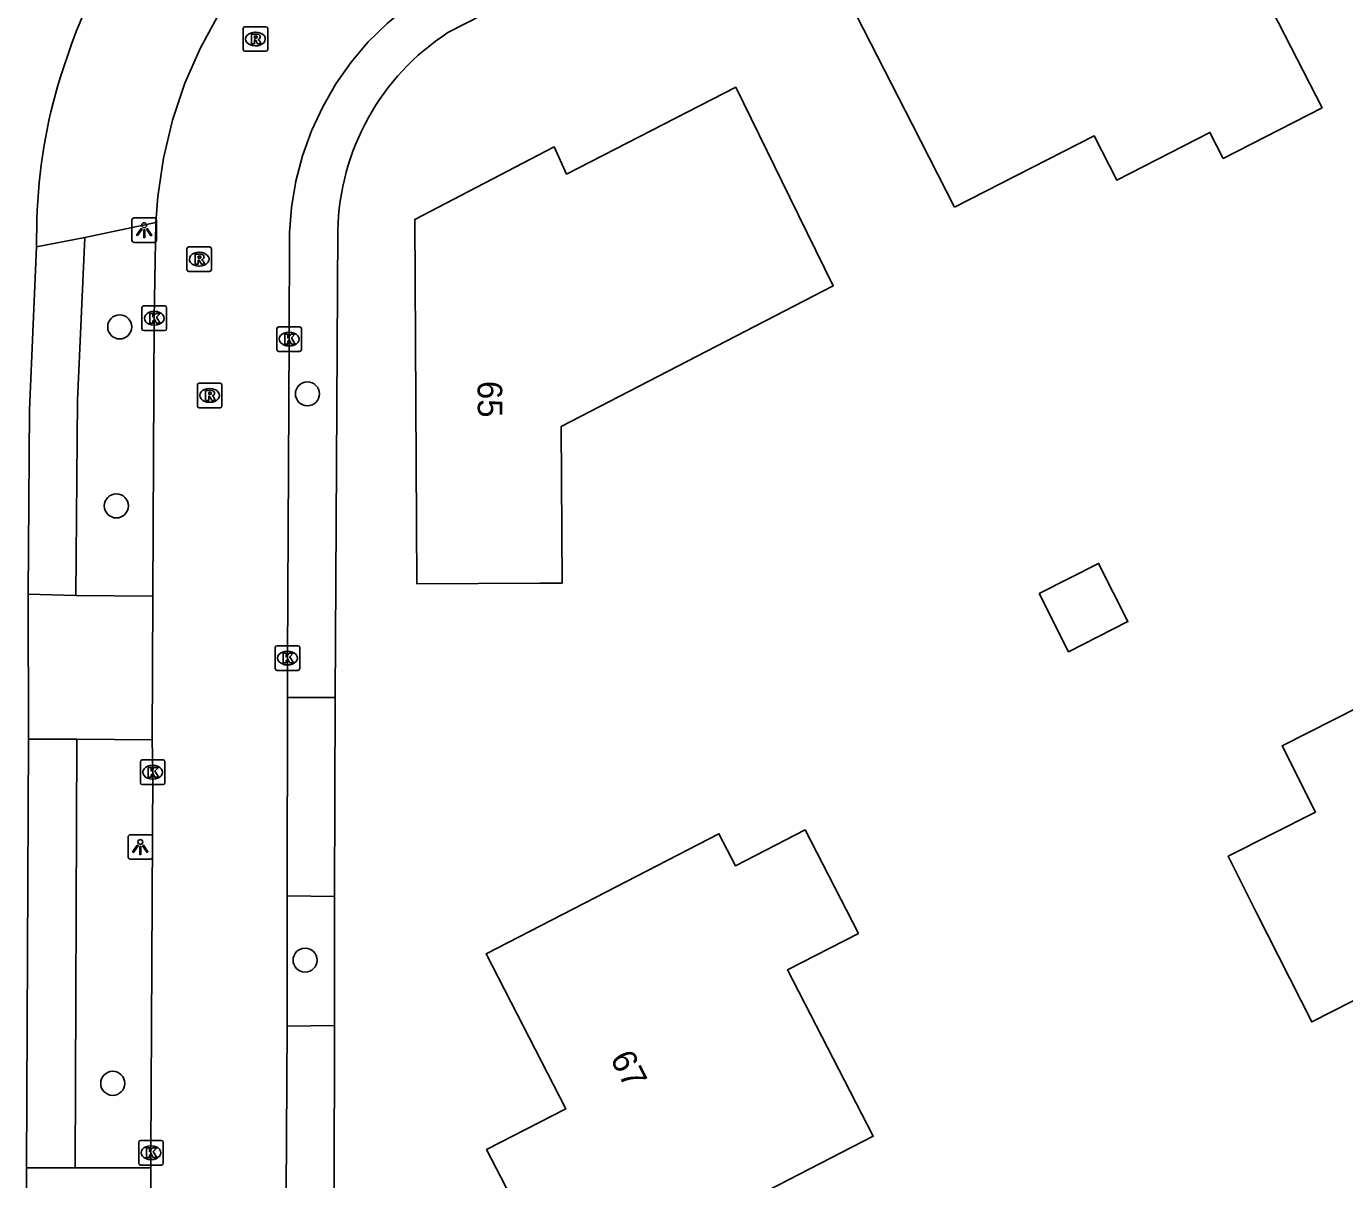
# Model space of a CAD drawing. Extents: x 162722 to 165099, y 384721 to 386283.
# Drawn here: x 163646 to 163699.6, y 385077.1 to 385124 of the extents above; entities that cross this region are included whole.
import ezdxf

# ---------------------------------------------------------------- set-up
doc = ezdxf.new("R2010")
doc.units = 0
for name, color, linetype in [('IMGEO_Boom', 7, 'Continuous'), ('IMGEO_Kolk', 7, 'Continuous'), ('IMGEO_Lichtpunt', 7, 'Continuous'), ('IMGEO_Pand', 7, 'Continuous'), ('IMGEO_Pand_nummerreeks', 7, 'Continuous'), ('IMGEO_Parkeervlak_open', 7, 'Continuous'), ('IMGEO_Rijbaan_lokaal_open', 7, 'Continuous'), ('IMGEO_Rioolput', 7, 'Continuous'), ('IMGEO_Voetpad_open', 7, 'Continuous')]:
    doc.layers.add(name, color=color, linetype=linetype)

msp = doc.modelspace()

# ---------------------------------------------------------------- linework, layer by layer
at = {"layer": 'IMGEO_Boom'}
for centre in [(163649.748, 385111.754), (163657.388, 385109.03), (163649.612, 385104.47), (163657.293, 385085.986), (163649.465, 385080.973)]:
    msp.add_circle(centre, 0.489, dxfattribs=at)
at = {"layer": 'IMGEO_Kolk'}
for p, q in [((163650.655, 385111.679), (163650.655, 385112.531)), ((163650.73, 385112.605), (163651.582, 385112.605)), ((163651.143, 385112.385), (163651.168, 385112.385)), ((163651.656, 385112.531), (163651.656, 385111.679)), ((163651.582, 385111.605), (163650.73, 385111.605)), ((163651.166, 385111.825), (163651.141, 385111.825)), ((163656.144, 385110.832), (163656.144, 385111.684)), ((163656.219, 385111.758), (163657.071, 385111.758)), ((163657.145, 385111.684), (163657.145, 385110.832)), ((163656.632, 385111.538), (163656.657, 385111.538)), ((163657.071, 385110.758), (163656.219, 385110.758)), ((163656.655, 385110.978), (163656.63, 385110.978)), ((163656.077, 385097.853), (163656.077, 385098.705)), ((163656.152, 385098.779), (163657.004, 385098.779)), ((163657.078, 385098.705), (163657.078, 385097.853)), ((163656.565, 385098.559), (163656.59, 385098.559)), ((163657.004, 385097.779), (163656.152, 385097.779)), ((163656.588, 385097.999), (163656.563, 385097.999)), ((163650.59, 385093.206), (163650.59, 385094.058)), ((163650.665, 385094.132), (163651.517, 385094.132)), ((163651.078, 385093.912), (163651.103, 385093.912)), ((163651.591, 385094.058), (163651.591, 385093.206)), ((163651.101, 385093.352), (163651.076, 385093.352)), ((163651.517, 385093.132), (163650.665, 385093.132)), ((163650.521, 385077.724), (163650.521, 385078.576)), ((163650.596, 385078.65), (163651.448, 385078.65)), ((163651.009, 385078.43), (163651.034, 385078.43)), ((163651.522, 385078.576), (163651.522, 385077.724)), ((163651.032, 385077.87), (163651.007, 385077.87)), ((163651.448, 385077.65), (163650.596, 385077.65))]:
    msp.add_line(p, q, dxfattribs=at)
for points in [[(163650.655, 385111.679), (163650.655, 385112.531)], [(163650.73, 385112.605), (163651.582, 385112.605)], [(163650.976, 385112.305), (163651.099, 385112.305), (163651.099, 385112.154), (163651.229, 385112.305), (163651.393, 385112.305), (163651.247, 385112.154), (163651.4, 385111.905), (163651.248, 385111.905), (163651.163, 385112.069), (163651.099, 385112.002), (163651.099, 385111.905), (163650.976, 385111.905), (163650.976, 385112.305)], [(163651.656, 385112.531), (163651.656, 385111.679)], [(163651.582, 385111.605), (163650.73, 385111.605)], [(163656.144, 385110.832), (163656.144, 385111.684)], [(163656.219, 385111.758), (163657.071, 385111.758)], [(163657.145, 385111.684), (163657.145, 385110.832)], [(163656.465, 385111.458), (163656.588, 385111.458), (163656.588, 385111.307), (163656.718, 385111.458), (163656.882, 385111.458), (163656.736, 385111.307), (163656.889, 385111.058), (163656.737, 385111.058), (163656.652, 385111.222), (163656.588, 385111.155), (163656.588, 385111.058), (163656.465, 385111.058), (163656.465, 385111.458)], [(163657.071, 385110.758), (163656.219, 385110.758)], [(163656.077, 385097.853), (163656.077, 385098.705)], [(163656.152, 385098.779), (163657.004, 385098.779)], [(163657.078, 385098.705), (163657.078, 385097.853)], [(163656.398, 385098.479), (163656.521, 385098.479), (163656.521, 385098.328), (163656.651, 385098.479), (163656.815, 385098.479), (163656.669, 385098.328), (163656.822, 385098.079), (163656.67, 385098.079), (163656.585, 385098.243), (163656.521, 385098.176), (163656.521, 385098.079), (163656.398, 385098.079), (163656.398, 385098.479)], [(163657.004, 385097.779), (163656.152, 385097.779)], [(163650.59, 385093.206), (163650.59, 385094.058)], [(163650.665, 385094.132), (163651.517, 385094.132)], [(163651.591, 385094.058), (163651.591, 385093.206)], [(163650.911, 385093.832), (163651.034, 385093.832), (163651.034, 385093.681), (163651.164, 385093.832), (163651.328, 385093.832), (163651.182, 385093.681), (163651.335, 385093.432), (163651.183, 385093.432), (163651.098, 385093.596), (163651.034, 385093.529), (163651.034, 385093.432), (163650.911, 385093.432), (163650.911, 385093.832)], [(163651.517, 385093.132), (163650.665, 385093.132)], [(163650.521, 385077.724), (163650.521, 385078.576)], [(163650.596, 385078.65), (163651.448, 385078.65)], [(163650.842, 385078.35), (163650.965, 385078.35), (163650.965, 385078.199), (163651.095, 385078.35), (163651.259, 385078.35), (163651.113, 385078.199), (163651.266, 385077.95), (163651.114, 385077.95), (163651.029, 385078.114), (163650.965, 385078.047), (163650.965, 385077.95), (163650.842, 385077.95), (163650.842, 385078.35)], [(163651.522, 385078.576), (163651.522, 385077.724)], [(163651.448, 385077.65), (163650.596, 385077.65)]]:
    msp.add_lwpolyline(points, dxfattribs=at)
for centre, start, end in [((163650.732, 385112.529), 91.552, 178.448), ((163650.732, 385112.529), 91.552, 178.448), ((163651.58, 385112.529), 1.552, 88.448), ((163651.58, 385112.529), 1.552, 88.448), ((163650.732, 385111.681), 181.552, 268.448), ((163650.732, 385111.681), 181.552, 268.448), ((163651.58, 385111.681), 271.552, 358.448), ((163651.58, 385111.681), 271.552, 358.448), ((163656.221, 385111.682), 91.552, 178.448), ((163656.221, 385111.682), 91.552, 178.448), ((163657.069, 385111.682), 1.552, 88.448), ((163657.069, 385111.682), 1.552, 88.448), ((163656.221, 385110.834), 181.552, 268.448), ((163656.221, 385110.834), 181.552, 268.448), ((163657.069, 385110.834), 271.552, 358.448), ((163657.069, 385110.834), 271.552, 358.448), ((163656.154, 385098.703), 91.552, 178.448), ((163656.154, 385098.703), 91.552, 178.448), ((163657.002, 385098.703), 1.552, 88.448), ((163657.002, 385098.703), 1.552, 88.448), ((163656.154, 385097.855), 181.552, 268.448), ((163656.154, 385097.855), 181.552, 268.448), ((163657.002, 385097.855), 271.552, 358.448), ((163657.002, 385097.855), 271.552, 358.448), ((163650.667, 385094.056), 91.552, 178.448), ((163650.667, 385094.056), 91.552, 178.448), ((163651.515, 385094.056), 1.552, 88.448), ((163651.515, 385094.056), 1.552, 88.448), ((163650.667, 385093.208), 181.552, 268.448), ((163650.667, 385093.208), 181.552, 268.448), ((163651.515, 385093.208), 271.552, 358.448), ((163651.515, 385093.208), 271.552, 358.448), ((163650.598, 385078.574), 91.552, 178.448), ((163650.598, 385078.574), 91.552, 178.448), ((163651.446, 385078.574), 1.552, 88.448), ((163651.446, 385078.574), 1.552, 88.448), ((163650.598, 385077.726), 181.552, 268.448), ((163650.598, 385077.726), 181.552, 268.448), ((163651.446, 385077.726), 271.552, 358.448), ((163651.446, 385077.726), 271.552, 358.448)]:
    msp.add_arc(centre, 0.0765, start, end, dxfattribs=at)
for centre, major_axis, ratio, start_param, end_param in [((163651.142, 385112.105), (-0.387, 0.002), 0.722429, 4.712389, 7.853982), ((163651.167, 385112.105), (-0.39, 0.002), 0.717154, 1.570796, 4.712389), ((163656.631, 385111.258), (-0.387, 0.002), 0.722429, 4.712389, 7.853982), ((163656.656, 385111.258), (-0.39, 0.002), 0.717154, 1.570796, 4.712389), ((163656.564, 385098.279), (-0.387, 0.002), 0.722429, 4.712389, 7.853982), ((163656.589, 385098.279), (-0.39, 0.002), 0.717154, 1.570796, 4.712389), ((163651.077, 385093.632), (-0.387, 0.002), 0.722429, 4.712389, 7.853982), ((163651.102, 385093.632), (-0.39, 0.002), 0.717154, 1.570796, 4.712389), ((163651.008, 385078.15), (-0.387, 0.002), 0.722429, 4.712389, 7.853982), ((163651.033, 385078.15), (-0.39, 0.002), 0.717154, 1.570796, 4.712389)]:
    msp.add_ellipse(centre, major_axis=major_axis, ratio=ratio, start_param=start_param, end_param=end_param, dxfattribs=at)
at = {"layer": 'IMGEO_Lichtpunt'}
for p, q in [((163650.248, 385116.093), (163650.248, 385115.286)), ((163650.248, 385116.093), (163650.248, 385115.286)), ((163651.15, 385116.188), (163650.342, 385116.188)), ((163651.15, 385116.188), (163650.342, 385116.188)), ((163651.244, 385115.286), (163651.244, 385116.093)), ((163651.244, 385115.286), (163651.244, 385116.093)), ((163650.342, 385115.192), (163651.15, 385115.192)), ((163650.342, 385115.192), (163651.15, 385115.192)), ((163650.089, 385090.997), (163650.089, 385090.19)), ((163650.089, 385090.997), (163650.089, 385090.19)), ((163650.991, 385091.092), (163650.183, 385091.092)), ((163650.991, 385091.092), (163650.183, 385091.092)), ((163651.085, 385090.19), (163651.085, 385090.997)), ((163651.085, 385090.19), (163651.085, 385090.997)), ((163650.183, 385090.096), (163650.991, 385090.096)), ((163650.183, 385090.096), (163650.991, 385090.096))]:
    msp.add_line(p, q, dxfattribs=at)
for points in [[(163650.622, 385115.757), (163650.661, 385115.729), (163650.473, 385115.467), (163650.435, 385115.494), (163650.622, 385115.757)], [(163650.724, 385115.709), (163650.771, 385115.709), (163650.771, 385115.387), (163650.724, 385115.387), (163650.724, 385115.709)], [(163650.834, 385115.729), (163650.872, 385115.756), (163651.059, 385115.494), (163651.02, 385115.466), (163650.834, 385115.729)], [(163650.463, 385090.661), (163650.502, 385090.633), (163650.314, 385090.371), (163650.276, 385090.398), (163650.463, 385090.661)], [(163650.675, 385090.633), (163650.713, 385090.66), (163650.9, 385090.398), (163650.861, 385090.37), (163650.675, 385090.633)], [(163650.565, 385090.613), (163650.612, 385090.613), (163650.612, 385090.291), (163650.565, 385090.291), (163650.565, 385090.613)]]:
    msp.add_lwpolyline(points, dxfattribs=at)
for centre in [(163650.747, 385115.891), (163650.588, 385090.795)]:
    msp.add_circle(centre, 0.0994, dxfattribs=at)
for centre, start, end in [((163650.342, 385116.093), 90, 180), ((163650.342, 385116.093), 90, 180), ((163651.15, 385116.093), 0, 90), ((163651.15, 385116.093), 0, 90), ((163650.342, 385115.286), 180, 270), ((163650.342, 385115.286), 180, 270), ((163651.15, 385115.286), 270, 0), ((163651.15, 385115.286), 270, 360), ((163650.183, 385090.997), 90, 180), ((163650.183, 385090.997), 90, 180), ((163650.991, 385090.997), 0, 90), ((163650.991, 385090.997), 0, 90), ((163650.183, 385090.19), 180, 270), ((163650.183, 385090.19), 180, 270), ((163650.991, 385090.19), 270, 0), ((163650.991, 385090.19), 270, 360)]:
    msp.add_arc(centre, 0.0946, start, end, dxfattribs=at)
at = {"layer": 'IMGEO_Pand'}
for points in [[(163683.729, 385116.631), (163682.016, 385119.98), (163679.739, 385124.431), (163693.23, 385131.332), (163695.507, 385126.881), (163696.645, 385124.655), (163698.683, 385120.669), (163694.656, 385118.61), (163694.116, 385119.666), (163690.325, 385117.727), (163689.402, 385119.532), (163683.729, 385116.631)], [(163667.755, 385101.331), (163666.844, 385101.326), (163661.844, 385101.296), (163661.756, 385116.128), (163667.432, 385119.077), (163667.933, 385117.973), (163674.824, 385121.511), (163677.022, 385117.021), (163678.782, 385113.425), (163667.718, 385107.707), (163667.755, 385101.331)], [(163687.166, 385100.904), (163688.361, 385098.539), (163690.784, 385099.764), (163689.589, 385102.129), (163687.166, 385100.904)], [(163709.03, 385083.99), (163702.709, 385080.797), (163700.728, 385084.719), (163698.262, 385083.473), (163696.007, 385087.936), (163694.856, 385090.215), (163698.415, 385092.013), (163697.053, 385094.706), (163702.277, 385097.347), (163703.64, 385094.652)], [(163679.813, 385087.074), (163676.927, 385085.586), (163680.415, 385078.819), (163672.209, 385074.588), (163671.765, 385074.358), (163670.871, 385076.092), (163666.871, 385074.029), (163664.681, 385078.277), (163667.911, 385079.942), (163664.662, 385086.243), (163669.107, 385088.535), (163674.138, 385091.129), (163674.809, 385089.828), (163677.64, 385091.288), (163679.813, 385087.074)]]:
    msp.add_lwpolyline(points, dxfattribs=at)
at = {"layer": 'IMGEO_Parkeervlak_open'}
for points in [[(163685.868, 385135.339), (163663.108, 385123.729)], [(163658.627, 385115.66), (163658.522, 385096.674)], [(163658.497, 385088.571), (163658.491, 385083.327)]]:
    msp.add_lwpolyline(points, dxfattribs=at)
msp.add_arc((163668.442, 385115.488), 9.816, 122.9126, 178.9975, dxfattribs=at)
at = {"layer": 'IMGEO_Rijbaan_lokaal_open'}
for points in [[(163685.043, 385136.956), (163682.562, 385135.694), (163662.355, 385125.4), (163661.465, 385124.792), (163660.633, 385124.107), (163659.866, 385123.35), (163659.169, 385122.527), (163658.548, 385121.646), (163658.009, 385120.713), (163657.555, 385119.735), (163657.191, 385118.721), (163656.918, 385117.678), (163656.74, 385116.615), (163656.659, 385115.595), (163656.645, 385111.258), (163656.578, 385098.279), (163656.575, 385096.67)], [(163651.225, 385115.998), (163651.299, 385117.062), (163651.527, 385118.627), (163651.894, 385120.166), (163652.397, 385121.666), (163653.032, 385123.115), (163653.794, 385124.501)], [(163651.225, 385115.998), (163651.156, 385112.105), (163651.102, 385100.797)], [(163651.102, 385100.797), (163651.074, 385094.958)], [(163656.559, 385088.598), (163656.575, 385096.67)], [(163651.074, 385094.958), (163651.091, 385093.632), (163651.022, 385078.15), (163651.014, 385077.529)], [(163656.56, 385083.298), (163656.559, 385088.598)], [(163656.528, 385076.553), (163656.56, 385083.298)], [(163651.014, 385077.529), (163651.012, 385072.642)]]:
    msp.add_lwpolyline(points, dxfattribs=at)
at = {"layer": 'IMGEO_Rioolput'}
for p, q in [((163654.773, 385123.043), (163654.773, 385123.895)), ((163654.848, 385123.969), (163655.7, 385123.969)), ((163655.774, 385123.895), (163655.774, 385123.043)), ((163655.261, 385123.749), (163655.286, 385123.749)), ((163655.7, 385122.969), (163654.848, 385122.969)), ((163655.284, 385123.189), (163655.259, 385123.189)), ((163652.483, 385114.084), (163652.483, 385114.936)), ((163652.558, 385115.01), (163653.41, 385115.01)), ((163652.971, 385114.79), (163652.996, 385114.79)), ((163653.484, 385114.936), (163653.484, 385114.084)), ((163652.994, 385114.23), (163652.969, 385114.23)), ((163653.41, 385114.01), (163652.558, 385114.01)), ((163652.985, 385109.466), (163653.837, 385109.466)), ((163652.91, 385108.54), (163652.91, 385109.392)), ((163653.398, 385109.246), (163653.423, 385109.246)), ((163653.911, 385109.392), (163653.911, 385108.54)), ((163653.837, 385108.466), (163652.985, 385108.466)), ((163653.421, 385108.686), (163653.396, 385108.686))]:
    msp.add_line(p, q, dxfattribs=at)
for points in [[(163654.773, 385123.043), (163654.773, 385123.895)], [(163654.848, 385123.969), (163655.7, 385123.969)], [(163655.774, 385123.895), (163655.774, 385123.043)], [(163655.362, 385123.667), (163655.11, 385123.669), (163655.11, 385123.269)], [(163655.11, 385123.269), (163655.234, 385123.269), (163655.234, 385123.431), (163655.245, 385123.431)], [(163655.288, 385123.588), (163655.234, 385123.588), (163655.234, 385123.507)], [(163655.234, 385123.507), (163655.286, 385123.507)], [(163655.292, 385123.402), (163655.363, 385123.269), (163655.503, 385123.269), (163655.438, 385123.395)], [(163655.7, 385122.969), (163654.848, 385122.969)], [(163652.483, 385114.084), (163652.483, 385114.936)], [(163652.558, 385115.01), (163653.41, 385115.01)], [(163653.484, 385114.936), (163653.484, 385114.084)], [(163653.072, 385114.708), (163652.82, 385114.71), (163652.82, 385114.31)], [(163652.82, 385114.31), (163652.944, 385114.31), (163652.944, 385114.472), (163652.955, 385114.472)], [(163652.998, 385114.629), (163652.944, 385114.629), (163652.944, 385114.548)], [(163652.944, 385114.548), (163652.996, 385114.548)], [(163653.002, 385114.443), (163653.073, 385114.31), (163653.213, 385114.31), (163653.148, 385114.436)], [(163653.41, 385114.01), (163652.558, 385114.01)], [(163652.985, 385109.466), (163653.837, 385109.466)], [(163652.91, 385108.54), (163652.91, 385109.392)], [(163653.499, 385109.164), (163653.247, 385109.166), (163653.247, 385108.766)], [(163653.247, 385108.766), (163653.371, 385108.766), (163653.371, 385108.928), (163653.382, 385108.928)], [(163653.425, 385109.085), (163653.371, 385109.085), (163653.371, 385109.004)], [(163653.371, 385109.004), (163653.423, 385109.004)], [(163653.429, 385108.899), (163653.5, 385108.766), (163653.64, 385108.766), (163653.575, 385108.892)], [(163653.911, 385109.392), (163653.911, 385108.54)], [(163653.837, 385108.466), (163652.985, 385108.466)]]:
    msp.add_lwpolyline(points, dxfattribs=at)
for centre, radius, start, end in [((163654.85, 385123.893), 0.0765, 91.552, 178.448), ((163654.85, 385123.893), 0.0765, 91.552, 178.448), ((163655.698, 385123.893), 0.0765, 1.552, 88.448), ((163655.698, 385123.893), 0.0765, 1.552, 88.448), ((163655.244, 385123.378), 0.0533, 26.0293, 88.6989), ((163655.27, 385123.696), 0.19, 274.7715, 282.9687), ((163655.294, 385123.492), 0.0964, 77.0061, 93.1865), ((163655.308, 385123.549), 0.0378, 276.6634, 79.6772), ((163655.361, 385123.557), 0.109, 350.3612, 89.416), ((163655.359, 385123.557), 0.112, 277.5842, 350.9817), ((163655.343, 385123.342), 0.108, 29.5134, 73.7905), ((163654.85, 385123.045), 0.0765, 181.552, 268.448), ((163654.85, 385123.045), 0.0765, 181.552, 268.448), ((163655.698, 385123.045), 0.0765, 271.552, 358.448), ((163655.698, 385123.045), 0.0765, 271.552, 358.448), ((163652.56, 385114.934), 0.0765, 91.552, 178.448), ((163652.56, 385114.934), 0.0765, 91.552, 178.448), ((163653.408, 385114.934), 0.0765, 1.552, 88.448), ((163653.408, 385114.934), 0.0765, 1.552, 88.448), ((163652.954, 385114.419), 0.0533, 26.0293, 88.6989), ((163652.98, 385114.737), 0.19, 274.7715, 282.9687), ((163653.004, 385114.533), 0.0964, 77.0061, 93.1865), ((163653.018, 385114.59), 0.0378, 276.6634, 79.6772), ((163653.071, 385114.598), 0.109, 350.3612, 89.416), ((163653.069, 385114.598), 0.112, 277.5842, 350.9817), ((163653.053, 385114.383), 0.108, 29.5134, 73.7905), ((163652.56, 385114.086), 0.0765, 181.552, 268.448), ((163652.56, 385114.086), 0.0765, 181.552, 268.448), ((163653.408, 385114.086), 0.0765, 271.552, 358.448), ((163653.408, 385114.086), 0.0765, 271.552, 358.448), ((163652.987, 385109.39), 0.0765, 91.552, 178.448), ((163652.987, 385109.39), 0.0765, 91.552, 178.448), ((163653.835, 385109.39), 0.0765, 1.552, 88.448), ((163653.835, 385109.39), 0.0765, 1.552, 88.448), ((163653.381, 385108.875), 0.0533, 26.0293, 88.6989), ((163653.407, 385109.193), 0.19, 274.7715, 282.9687), ((163653.431, 385108.989), 0.0964, 77.0061, 93.1865), ((163653.445, 385109.046), 0.0378, 276.6634, 79.6772), ((163653.498, 385109.054), 0.109, 350.3612, 89.416), ((163653.496, 385109.054), 0.112, 277.5842, 350.9817), ((163653.48, 385108.839), 0.108, 29.5134, 73.7905), ((163652.987, 385108.542), 0.0765, 181.552, 268.448), ((163652.987, 385108.542), 0.0765, 181.552, 268.448), ((163653.835, 385108.542), 0.0765, 271.552, 358.448), ((163653.835, 385108.542), 0.0765, 271.552, 358.448)]:
    msp.add_arc(centre, radius, start, end, dxfattribs=at)
for centre, major_axis, ratio, start_param, end_param in [((163655.26, 385123.469), (-0.387, 0.002), 0.722429, 4.712389, 7.853982), ((163655.285, 385123.469), (-0.39, 0.002), 0.717154, 1.570796, 4.712389), ((163652.97, 385114.51), (-0.387, 0.002), 0.722429, 4.712389, 7.853982), ((163652.995, 385114.51), (-0.39, 0.002), 0.717154, 1.570796, 4.712389), ((163653.397, 385108.966), (-0.387, 0.002), 0.722429, 4.712389, 7.853982), ((163653.422, 385108.966), (-0.39, 0.002), 0.717154, 1.570796, 4.712389)]:
    msp.add_ellipse(centre, major_axis=major_axis, ratio=ratio, start_param=start_param, end_param=end_param, dxfattribs=at)
at = {"layer": 'IMGEO_Voetpad_open'}
for points in [[(163647.334, 385121.933), (163647.787, 385123.266)], [(163646.358, 385115.018), (163646.377, 385116.141)], [(163648.328, 385115.396), (163651.225, 385115.998)], [(163646.358, 385115.018), (163648.328, 385115.396)], [(163647.967, 385100.828), (163648.031, 385108.774), (163648.328, 385115.396)], [(163646.019, 385100.874), (163646.08, 385108.376), (163646.358, 385115.018)], [(163646.038, 385094.984), (163646.019, 385100.874)], [(163646.019, 385100.874), (163647.967, 385100.828)], [(163651.102, 385100.797), (163647.967, 385100.828)], [(163656.575, 385096.67), (163658.522, 385096.674)], [(163658.522, 385096.674), (163658.497, 385088.571)], [(163645.955, 385077.538), (163646.038, 385094.984)], [(163646.038, 385094.984), (163648.006, 385094.982)], [(163647.934, 385077.533), (163648.006, 385094.982)], [(163648.006, 385094.982), (163651.074, 385094.958)], [(163658.497, 385088.571), (163656.559, 385088.598)], [(163656.56, 385083.298), (163658.491, 385083.327)], [(163658.491, 385083.327), (163658.479, 385076.581)], [(163645.95, 385072.658), (163645.955, 385077.538)], [(163645.955, 385077.538), (163647.934, 385077.533)], [(163651.014, 385077.529), (163647.934, 385077.533)]]:
    msp.add_lwpolyline(points, dxfattribs=at)
for centre, radius, start, end in [((163664.369, 385117.294), 17.624, 145.9272, 160.1933), ((163668.651, 385115.436), 22.285, 163.0492, 178.1866)]:
    msp.add_arc(centre, radius, start, end, dxfattribs=at)

# ---------------------------------------------------------------- texts
at = {"layer": 'IMGEO_Pand_nummerreeks'}
for s, rotation, p in [('65', 270.3399, (163664.315, 385109.553)), ('67', 297.2783, (163669.689, 385081.991))]:
    msp.add_text(s, height=1, rotation=rotation, dxfattribs=at).set_placement(p)

doc.saveas('drawing.dxf')
